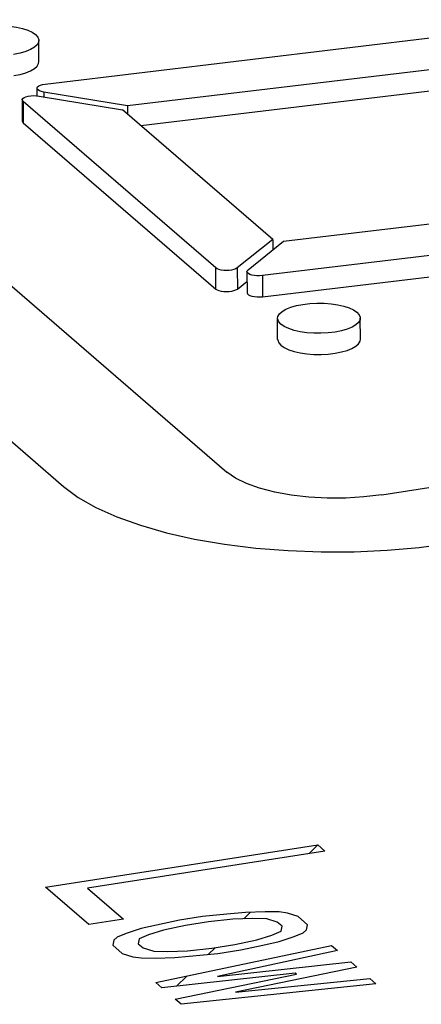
# Model space of a CAD drawing. Header units: millimetres. Extents: x -2579 to 1363, y -329 to 2298.
# Tile 268 of 280: x 1179.64 to 1183.04, y 1197.31 to 1205.64. Entities that reach past the tile are written whole.
import ezdxf

# ---------------------------------------------------------------- set-up
doc = ezdxf.new("R2010")
doc.units = ezdxf.units.MM
doc.header["$LTSCALE"] = 30.734
doc.layers.get('0').update_dxf_attribs({"linetype": 'CONTINUOUS'})

msp = doc.modelspace()

# ---------------------------------------------------------------- linework, layer by layer
at = {"color": 7}
for p, q in [((1166.819, 1214.3937), (1181.3912, 1201.8137)), ((1165.4366, 1214.2714), (1180.0089, 1201.6914)), ((1179.8533, 1205.0958), (1183.5782, 1205.5413)), ((1179.8003, 1205.285), (1179.7999, 1205.4638)), ((1183.8483, 1205.3052), (1180.5504, 1204.9108)), ((1179.7842, 1204.9944), (1179.784, 1205.0609)), ((1180.6619, 1204.7454), (1183.8487, 1205.1265)), ((1179.7784, 1204.9972), (1179.8022, 1204.9944)), ((1179.8022, 1204.9944), (1180.5087, 1204.8776)), ((1179.8213, 1205.0327), (1179.8049, 1205.0387)), ((1179.8423, 1205.0279), (1179.8213, 1205.0327)), ((1180.5504, 1204.9108), (1179.8423, 1205.0279)), ((1179.659, 1204.9612), (1179.6594, 1204.7824)), ((1181.2959, 1203.5408), (1179.6668, 1204.9471)), ((1180.5504, 1204.9108), (1180.5506, 1204.8415)), ((1181.7799, 1203.7802), (1180.5087, 1204.8776)), ((1179.6672, 1204.7683), (1181.2963, 1203.362)), ((1181.8708, 1203.7652), (1185.1775, 1204.1606)), ((1185.4476, 1203.9246), (1181.6914, 1203.4753)), ((1181.7799, 1203.7802), (1181.4789, 1203.5401)), ((1181.5698, 1203.5251), (1181.8708, 1203.7652)), ((1181.6918, 1203.2966), (1185.448, 1203.7458)), ((1181.7799, 1203.7802), (1181.7801, 1203.6928)), ((1181.5607, 1203.5098), (1181.5611, 1203.331)), ((1181.4793, 1203.3613), (1181.5609, 1203.4264)), ((1181.8205, 1202.9351), (1181.8201, 1203.1139)), ((1182.5205, 1202.9367), (1182.5201, 1203.1155)), ((1182.7012, 1201.6218), (1185.4273, 1202.0467)), ((1182.4685, 1201.1403), (1182.7469, 1201.1529)), ((1179.8566, 1198.3014), (1182.1602, 1198.6604)), ((1182.1602, 1198.6604), (1182.221, 1198.6079)), ((1182.221, 1198.6079), (1180.2116, 1198.2947)), ((1180.2218, 1197.9862), (1179.8566, 1198.3014)), ((1180.2116, 1198.2947), (1180.5159, 1198.032)), ((1181.3914, 1198.0754), (1181.1852, 1198.0536)), ((1181.5485, 1198.0896), (1181.3914, 1198.0754)), ((1181.7158, 1198.095), (1181.5485, 1198.0896)), ((1181.8342, 1198.0927), (1181.7158, 1198.095)), ((1181.9035, 1198.0829), (1181.8342, 1198.0927)), ((1181.993, 1198.0555), (1181.9035, 1198.0829)), ((1180.5159, 1198.032), (1180.2218, 1197.9862)), ((1180.9891, 1198.023), (1180.6663, 1197.9521)), ((1181.0398, 1197.9793), (1180.8539, 1197.94)), ((1181.1852, 1198.0536), (1180.9891, 1198.023)), ((1181.2359, 1198.0098), (1181.0398, 1197.9793)), ((1181.4421, 1198.0316), (1181.2359, 1198.0098)), ((1181.6094, 1198.037), (1181.4421, 1198.0316)), ((1181.7277, 1198.0348), (1181.6094, 1198.037)), ((1181.8173, 1198.0074), (1181.7277, 1198.0348)), ((1181.8579, 1197.9724), (1181.8173, 1198.0074)), ((1182.0742, 1197.9854), (1181.993, 1198.0555)), ((1182.0658, 1197.9427), (1182.0742, 1197.9854)), ((1180.5396, 1197.9116), (1180.4618, 1197.8788)), ((1180.6663, 1197.9521), (1180.5396, 1197.9116)), ((1180.7272, 1197.8995), (1180.6495, 1197.8667)), ((1180.8539, 1197.94), (1180.7272, 1197.8995)), ((1181.6449, 1197.8565), (1181.7717, 1197.8969)), ((1181.7717, 1197.8969), (1181.8494, 1197.9297)), ((1181.8494, 1197.9297), (1181.8579, 1197.9724)), ((1181.9593, 1197.8848), (1182.037, 1197.9176)), ((1182.037, 1197.9176), (1182.0658, 1197.9427)), ((1180.4331, 1197.8537), (1180.4247, 1197.811)), ((1180.4618, 1197.8788), (1180.4331, 1197.8537)), ((1180.6495, 1197.8667), (1180.641, 1197.8241)), ((1180.641, 1197.8241), (1180.6816, 1197.789)), ((1181.263, 1197.7866), (1181.459, 1197.8172)), ((1181.459, 1197.8172), (1181.6449, 1197.8565)), ((1181.5098, 1197.7734), (1181.6957, 1197.8127)), ((1181.6957, 1197.8127), (1181.8325, 1197.8444)), ((1181.8325, 1197.8444), (1181.9593, 1197.8848)), ((1180.4247, 1197.811), (1180.5058, 1197.741)), ((1180.5058, 1197.741), (1180.5954, 1197.7136)), ((1180.6816, 1197.789), (1180.7712, 1197.7617)), ((1180.7712, 1197.7617), (1180.8895, 1197.7594)), ((1180.7899, 1197.4958), (1182.2771, 1197.8103)), ((1180.8895, 1197.7594), (1181.0568, 1197.7648)), ((1180.9504, 1197.7069), (1181.3137, 1197.7428)), ((1181.0568, 1197.7648), (1181.263, 1197.7866)), ((1182.3278, 1197.7665), (1181.3104, 1197.5459)), ((1181.3137, 1197.7428), (1181.5098, 1197.7734)), ((1182.2771, 1197.8103), (1182.3278, 1197.7665)), ((1180.5954, 1197.7136), (1180.6647, 1197.7037)), ((1180.6647, 1197.7037), (1180.783, 1197.7015)), ((1180.783, 1197.7015), (1180.9504, 1197.7069)), ((1181.3104, 1197.5459), (1182.4394, 1197.6702)), ((1182.4394, 1197.6702), (1182.4901, 1197.6264)), ((1181.9695, 1197.5763), (1180.8406, 1197.452)), ((1180.9522, 1197.3557), (1181.9797, 1197.5675)), ((1182.4901, 1197.6264), (1181.4626, 1197.4145)), ((1181.9797, 1197.5675), (1181.9695, 1197.5763)), ((1180.8406, 1197.452), (1180.7899, 1197.4958)), ((1182.6524, 1197.4863), (1181.0029, 1197.3119)), ((1181.4626, 1197.4145), (1182.6017, 1197.5301)), ((1182.6017, 1197.5301), (1182.6524, 1197.4863)), ((1181.0029, 1197.3119), (1180.9522, 1197.3557))]:
    msp.add_line(p, q, dxfattribs=at)
at = {"color": 2}
for p, q in [((1179.8423, 1205.0279), (1179.8424, 1204.9878)), ((1179.6668, 1204.9471), (1179.6672, 1204.7683)), ((1181.2963, 1203.362), (1181.2959, 1203.5408)), ((1181.4789, 1203.5401), (1181.4793, 1203.3613)), ((1181.6914, 1203.4753), (1181.6918, 1203.2966))]:
    msp.add_line(p, q, dxfattribs=at)
at = {"color": 3}
for p, q in [((1182.0867, 1198.5869), (1182.1602, 1198.6604)), ((1181.5343, 1198.0346), (1181.5907, 1198.0909)), ((1181.2348, 1197.735), (1181.2907, 1197.7909)), ((1180.9655, 1197.4657), (1181.0507, 1197.5509))]:
    msp.add_line(p, q, dxfattribs=at)
at = {"color": 7}
for points in [[(1179.3139, 1205.5804), (1179.3733, 1205.5874), (1179.433, 1205.5905), (1179.494, 1205.5897), (1179.5534, 1205.5852), (1179.6092, 1205.577), (1179.6604, 1205.5654), (1179.7055, 1205.5507), (1179.7432, 1205.5333), (1179.7718, 1205.5137), (1179.7908, 1205.4926), (1179.7993, 1205.4706), (1179.7998, 1205.4638)], [(1179.7998, 1205.4638), (1179.7974, 1205.4484), (1179.785, 1205.4267), (1179.7625, 1205.4061), (1179.7299, 1205.387), (1179.6889, 1205.3701), (1179.6411, 1205.3564), (1179.586, 1205.3456)], [(1179.5864, 1205.1668), (1179.6408, 1205.1775), (1179.6883, 1205.191), (1179.7293, 1205.2078), (1179.7621, 1205.2267), (1179.7848, 1205.2472), (1179.7976, 1205.2688), (1179.8001, 1205.285)], [(1179.7841, 1205.0609), (1179.7843, 1205.0631), (1179.7884, 1205.0717), (1179.7981, 1205.0796), (1179.8126, 1205.0866), (1179.8309, 1205.0919), (1179.8533, 1205.0958)], [(1179.8049, 1205.0387), (1179.7927, 1205.0462), (1179.7856, 1205.0545), (1179.7841, 1205.0609)], [(1179.659, 1204.9612), (1179.6594, 1204.9644), (1179.6644, 1204.973), (1179.6748, 1204.9809), (1179.6901, 1204.9877), (1179.7091, 1204.993), (1179.7312, 1204.9964), (1179.755, 1204.9979), (1179.7784, 1204.9972)], [(1179.6668, 1204.9471), (1179.6602, 1204.9559), (1179.659, 1204.9612)], [(1179.6594, 1204.7824), (1179.6607, 1204.777), (1179.6672, 1204.7683)], [(1181.4789, 1203.5401), (1181.4663, 1203.5327), (1181.4505, 1203.5268), (1181.4309, 1203.5223), (1181.4092, 1203.5195), (1181.3864, 1203.5187), (1181.3637, 1203.5197), (1181.3423, 1203.5226), (1181.3231, 1203.5272), (1181.3078, 1203.5332), (1181.2959, 1203.5408)], [(1181.5607, 1203.5098), (1181.5626, 1203.5167), (1181.5698, 1203.5251)], [(1181.6914, 1203.4753), (1181.6679, 1203.4737), (1181.6454, 1203.4739), (1181.6232, 1203.4762), (1181.603, 1203.4801), (1181.586, 1203.4857), (1181.5728, 1203.4925), (1181.5643, 1203.5002), (1181.5608, 1203.5085), (1181.5607, 1203.5098)], [(1181.2963, 1203.362), (1181.3082, 1203.3545), (1181.3236, 1203.3484), (1181.3428, 1203.3438), (1181.3642, 1203.3409), (1181.3869, 1203.3399), (1181.4096, 1203.3407), (1181.4313, 1203.3435), (1181.4508, 1203.348), (1181.4667, 1203.3539), (1181.4793, 1203.3613)], [(1181.5611, 1203.331), (1181.5612, 1203.3297), (1181.5648, 1203.3214), (1181.5732, 1203.3137), (1181.5864, 1203.3069), (1181.6033, 1203.3014), (1181.6235, 1203.2974), (1181.6457, 1203.2952), (1181.6683, 1203.2949), (1181.6918, 1203.2966)], [(1181.8202, 1203.1139), (1181.8226, 1203.1292), (1181.8351, 1203.1509), (1181.8576, 1203.1716), (1181.8901, 1203.1907), (1181.9311, 1203.2075), (1181.9789, 1203.2213), (1182.0341, 1203.2321)], [(1182.0341, 1203.2321), (1182.0935, 1203.2391), (1182.1532, 1203.2422), (1182.2141, 1203.2414), (1182.2736, 1203.2369), (1182.3294, 1203.2287), (1182.3805, 1203.2172), (1182.4256, 1203.2024), (1182.4633, 1203.185), (1182.4919, 1203.1654), (1182.511, 1203.1443), (1182.5194, 1203.1224), (1182.52, 1203.1155)], [(1182.3061, 1202.9973), (1182.2467, 1202.9903), (1182.187, 1202.9872), (1182.1261, 1202.988), (1182.0666, 1202.9925), (1182.0108, 1203.0007), (1181.9597, 1203.0122), (1181.9146, 1203.027), (1181.8769, 1203.0444), (1181.8483, 1203.064), (1181.8292, 1203.0851), (1181.8208, 1203.107), (1181.8202, 1203.1139)], [(1182.52, 1203.1155), (1182.5176, 1203.1002), (1182.5051, 1203.0785), (1182.4826, 1203.0578), (1182.4501, 1203.0387), (1182.4091, 1203.0218), (1182.3613, 1203.0081), (1182.3061, 1202.9973)], [(1181.8207, 1202.9351), (1181.8212, 1202.9288), (1181.8294, 1202.9066), (1181.8479, 1202.8857), (1181.8761, 1202.8663), (1181.9141, 1202.8487), (1181.9596, 1202.8336), (1182.0108, 1202.822), (1182.0667, 1202.8138), (1182.1268, 1202.8092), (1182.1882, 1202.8084), (1182.2477, 1202.8115), (1182.3065, 1202.8185)], [(1182.3065, 1202.8185), (1182.361, 1202.8292), (1182.4085, 1202.8427), (1182.4495, 1202.8595), (1182.4822, 1202.8785), (1182.505, 1202.899), (1182.5177, 1202.9206), (1182.5203, 1202.9367)], [(1182.7012, 1201.6218), (1182.5504, 1201.6034), (1182.3975, 1201.5939), (1182.2406, 1201.5933), (1182.0854, 1201.6015), (1181.9359, 1201.6186), (1181.7956, 1201.644), (1181.6682, 1201.6771), (1181.5564, 1201.7171), (1181.4645, 1201.7625), (1181.3912, 1201.8137)], [(1180.0089, 1201.6914), (1180.1331, 1201.5992), (1180.2828, 1201.5138), (1180.4591, 1201.4346), (1180.6585, 1201.3631), (1180.8789, 1201.3003), (1181.1171, 1201.2468), (1181.3706, 1201.2036), (1181.6357, 1201.1709), (1181.9095, 1201.1493), (1182.1882, 1201.139), (1182.4685, 1201.1403)], [(1182.7469, 1201.1529), (1183.0181, 1201.1767), (1183.2839, 1201.2118)]]:
    msp.add_lwpolyline(points, dxfattribs=at)

doc.saveas('drawing.dxf')
